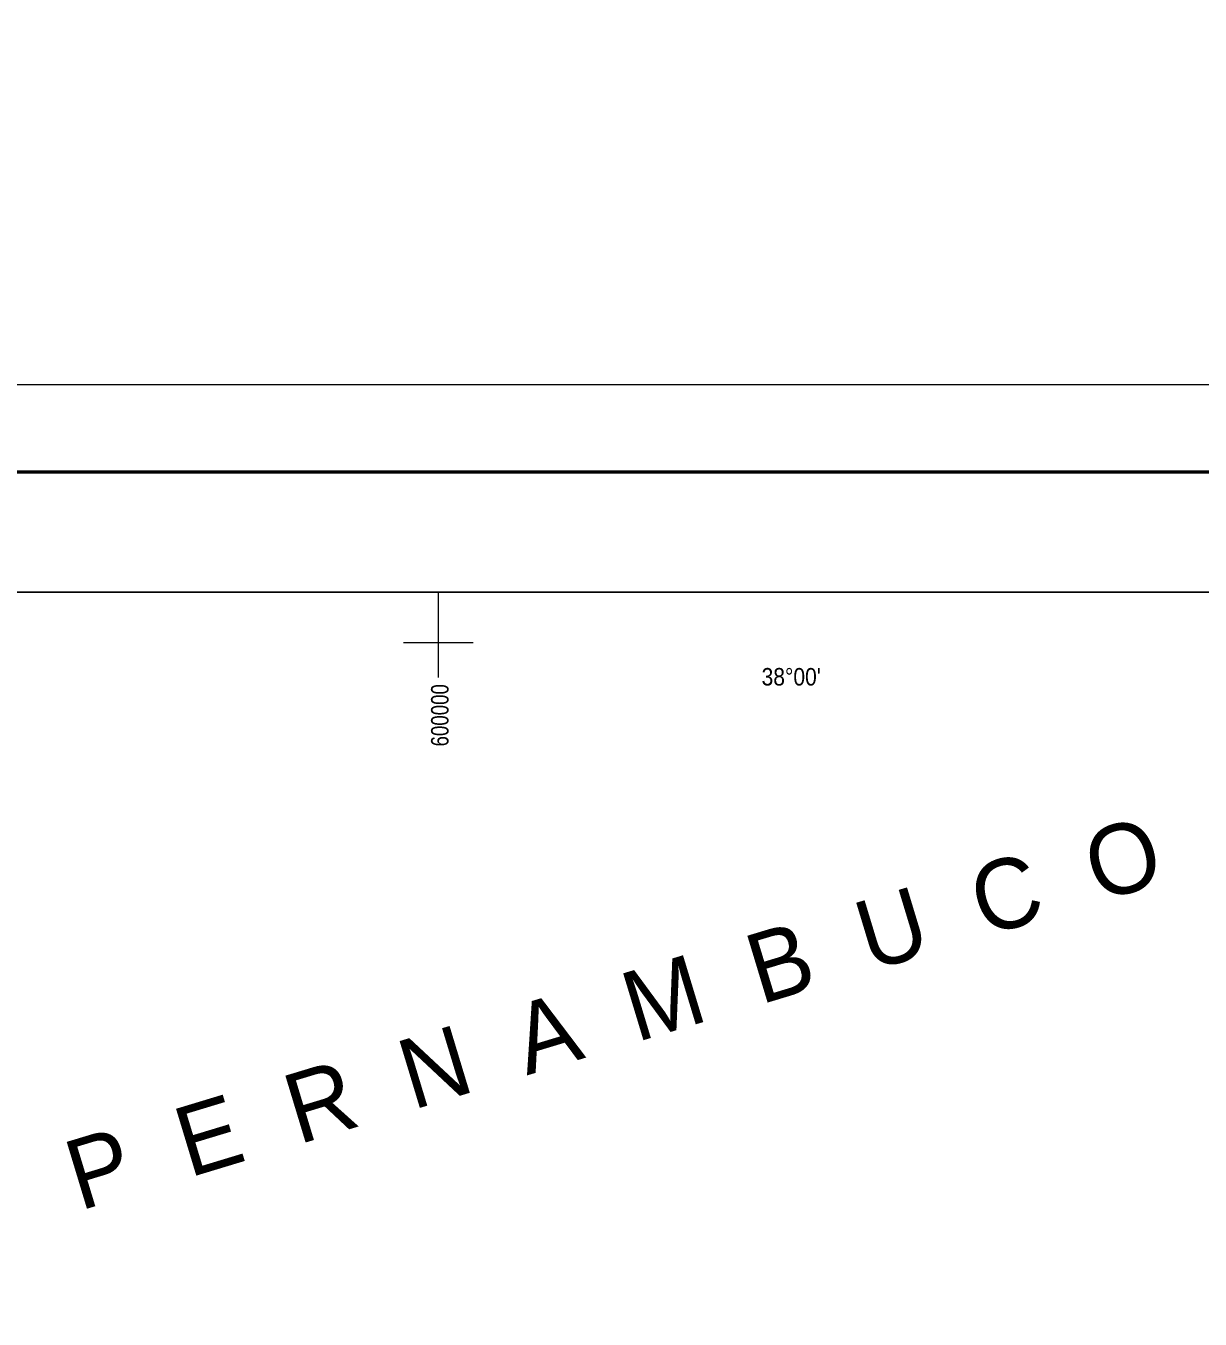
# Model space of a CAD drawing. Extents: x -1643653 to 4543381, y 1624270 to 13878484.
# Drawn here: x 588192 to 621806, y 9005626 to 9042659 of the extents above; entities that cross this region are included whole.
import ezdxf
from ezdxf.enums import TextEntityAlignment as Align

# ---------------------------------------------------------------- set-up
doc = ezdxf.new("R2010")
doc.units = 0
doc.header["$LTSCALE"] = 160
doc.linetypes.add('MEDIUM_DASHED', pattern=[4.5, 3, -1.5])
for name, color, linetype, lineweight in [('2', 7, 'Continuous', 13), ('3', 7, 'Continuous', 13), ('46', 7, 'MEDIUM_DASHED', 70), ('60', 7, 'Continuous', 13)]:
    doc.layers.add(name, color=color, linetype=linetype, lineweight=lineweight)
doc.layers.add('42', color=7, linetype='Continuous')
doc.layers.add('47', color=7, linetype='Continuous')

msp = doc.modelspace()

# ---------------------------------------------------------------- linework, layer by layer
at = {"layer": '2'}
for p, q in [((600000, 9024000), (600000, 9026438.8)), ((599000, 9025000), (601000, 9025000))]:
    msp.add_line(p, q, dxfattribs=at)
at = {"layer": '3'}
msp.add_lwpolyline([(842807.3, 9032387.8), (842807.3, 8883887.8), (553961.7, 8883887.8), (553961.7, 9032387.8)], close=True, dxfattribs=at)
msp.add_lwpolyline([(842807.3, 9032387.8), (842807.3, 8883887.8), (553961.7, 8883887.8), (553961.7, 9032387.8)], close=True, dxfattribs=at)
at = {"layer": '3', "lineweight": 53}
msp.add_lwpolyline([(840307.3, 9029887.8), (840307.3, 8886387.8), (560211.7, 8886387.8), (560211.7, 9029887.8)], close=True, dxfattribs=at)
msp.add_lwpolyline([(840307.3, 9029887.8), (840307.3, 8886387.8), (560211.7, 8886387.8), (560211.7, 9029887.8)], close=True, dxfattribs=at)
at = {"layer": '3', "lineweight": 25}
msp.add_lwpolyline([(563033.9, 9026438.8), (793061.1, 9026438.8), (793495.6, 8889836.8), (563468.3, 8889836.8)], close=True, dxfattribs=at)
at = {"layer": '60', "lineweight": 25}
msp.add_spline([(814781, 9009175.5), (814787.2, 9009173.4), (814796.9, 9009173.4), (814799.4, 9009172.4), (814805.1, 9009174.5), (814805.6, 9009176.5), (814811.7, 9009179.5), (814811.7, 9009179.5), (814801.5, 9009181), (814790.7, 9009181.5), (814784.1, 9009183.1), (814777.4, 9009185.1), (814778.4, 9009175.5)], degree=3, dxfattribs=at)

# ---------------------------------------------------------------- texts
at = {"layer": '42'}
msp.add_text('P  E  R  N  A  M  B  U  C  O', height=2000, rotation=16.855, dxfattribs=at).set_placement((589730.9, 9008723.5))
at = {"layer": '46', "width": 0.9}
msp.add_text("38°00'", height=500, dxfattribs=at).set_placement((610099.9, 9023770.4), align=Align.CENTER)
at = {"layer": '47', "width": 0.8}
msp.add_text('600000', height=500, rotation=90, dxfattribs=at).set_placement((600290.6, 9022917.4), align=Align.CENTER)

doc.saveas('drawing.dxf')
